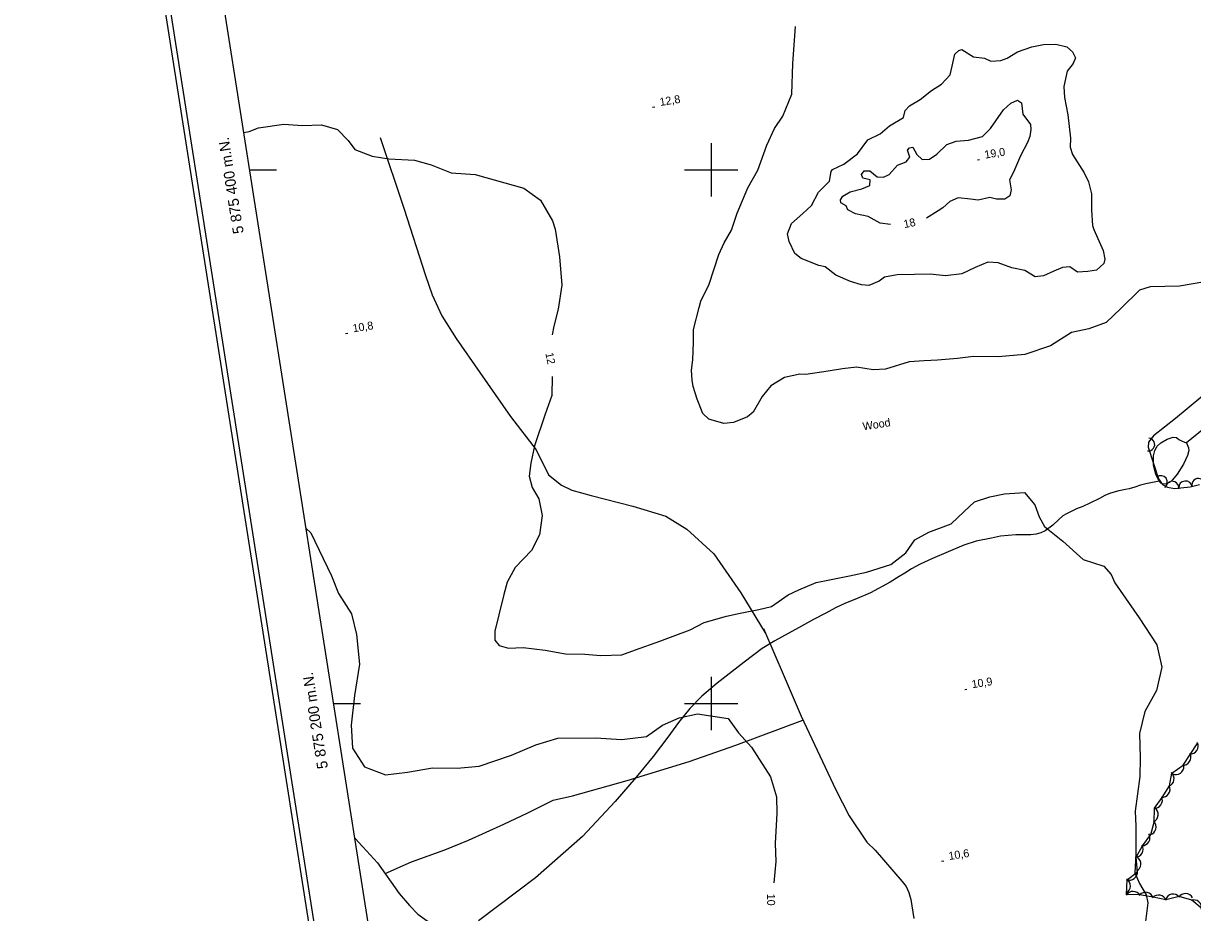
# Model space of a CAD drawing. Extents: x 646142 to 649934, y 5874075 to 5876351.
# Drawn here: x 646142.3 to 646580.4, y 5875121.6 to 5875454.9 of the extents above; entities that cross this region are included whole.
import ezdxf

# ---------------------------------------------------------------- set-up
doc = ezdxf.new("R2010")
doc.units = 0
for name, color, linetype in [('Niveau 1', 7, 'Continuous'), ('Niveau 2', 7, 'Continuous'), ('Niveau 22', 7, 'Continuous'), ('Niveau 3', 7, 'Continuous'), ('Niveau 4', 7, 'Continuous'), ('Niveau 44', 7, 'Continuous'), ('Niveau 60', 7, 'Continuous'), ('Niveau 61', 7, 'Continuous')]:
    doc.layers.add(name, color=color, linetype=linetype)

msp = doc.modelspace()

# ---------------------------------------------------------------- linework, layer by layer
at = {"layer": 'Niveau 1'}
msp.add_lwpolyline([(646248.25, 5875265.58), (646249.96, 5875263.98), (646257.73, 5875247.9), (646260.39, 5875241.27), (646265.18, 5875233.56), (646267.13, 5875225.9), (646268.23, 5875214.81), (646266.27, 5875203.03), (646265.06, 5875191.92), (646265.58, 5875183.26), (646270.05, 5875176.33), (646278, 5875173.24), (646286.18, 5875174.24), (646295.58, 5875175.96), (646304.85, 5875175.76), (646313.06, 5875176.52), (646325.15, 5875180.68), (646334.3, 5875184.53), (646342.54, 5875187.08), (646356.64, 5875187.16), (646366.54, 5875186.55), (646375.78, 5875187.65), (646381.69, 5875191.87), (646387.99, 5875194.69), (646394.82, 5875196.14), (646406.4, 5875194.39), (646410.26, 5875188.96), (646415.1, 5875183.63), (646422.26, 5875172.56), (646424.42, 5875165.06), (646424.56, 5875158.93), (646423.92, 5875147.5), (646424.24, 5875140.81), (646423.51, 5875132.84)], dxfattribs=at)
at = {"layer": 'Niveau 2'}
for points in [[(646399.15, 5875306.52), (646396.91, 5875308.69), (646394.75, 5875314.06), (646393.21, 5875318.75), (646392.87, 5875321.15), (646392.59, 5875324.95), (646393.07, 5875328.84), (646393.4, 5875335.45), (646393.37, 5875340.21), (646395.44, 5875348.42), (646396.16, 5875350.77), (646399.21, 5875357.13), (646402.87, 5875368.32), (646404.82, 5875372.63), (646407.59, 5875377.44), (646409.71, 5875383.74), (646413.74, 5875393.3), (646417.52, 5875399.93), (646420.87, 5875409.29), (646423.65, 5875415.51), (646426.85, 5875420.14), (646430.22, 5875428.35), (646430.52, 5875439.8), (646431.62, 5875453.76)], [(646464.89, 5875359.79), (646462.9, 5875358.33), (646459.02, 5875356.65), (646456.37, 5875356.85), (646452.19, 5875358.2), (646446.73, 5875360.5), (646442.75, 5875363.62), (646440.29, 5875364.19), (646433.75, 5875366.77), (646431.31, 5875368.63), (646429.21, 5875373.13), (646428.63, 5875376.08), (646430.11, 5875379.92), (646434.34, 5875383.62), (646437.54, 5875386.68), (646440.23, 5875391.7), (646444.36, 5875395.74), (646444.93, 5875399.41), (646445.49, 5875400.12), (646449.69, 5875402.13), (646454.77, 5875406.05), (646458.71, 5875411.29), (646463.25, 5875413.46), (646466.86, 5875416.51), (646472.1, 5875419.58), (646472.67, 5875422.26), (646474.28, 5875423.96), (646478.31, 5875426.36), (646482.53, 5875429.72), (646486.33, 5875432.15), (646489.55, 5875435.61), (646490.34, 5875438.85), (646491.28, 5875443.32), (646492.75, 5875444.72), (646493.93, 5875445.15), (646498.22, 5875442.35), (646502.36, 5875441.86), (646504.82, 5875440.76), (646508.53, 5875440.97), (646510.93, 5875441.89), (646514.79, 5875444.27), (646520.12, 5875446.08), (646524.51, 5875446.95)], [(646524.51, 5875446.95), (646529.15, 5875447.16), (646533.29, 5875446.14), (646535.31, 5875444.24), (646536.45, 5875441.93), (646535.64, 5875439.92), (646533.35, 5875437.03), (646532.08, 5875431.3), (646532.34, 5875427.09), (646533.56, 5875420.56), (646534.61, 5875411.92), (646534.48, 5875408.54), (646535.43, 5875405.81), (646539.72, 5875398.9), (646541.34, 5875395.5), (646542.55, 5875391.06), (646542.44, 5875384.9), (646542.88, 5875379.1), (646543.4, 5875377.6), (646546.8, 5875369.83), (646547.53, 5875366.5), (646547.07, 5875364.94), (646544.39, 5875362.42), (646541.13, 5875361.91), (646537.2, 5875361.67), (646534.36, 5875363.64), (646531.65, 5875363.37), (646528.37, 5875362.05), (646524.5, 5875360.25), (646521.39, 5875359.93), (646517.51, 5875362.25), (646512.61, 5875363.34), (646507.52, 5875365.1), (646503.64, 5875365.39), (646498.86, 5875363.36), (646493.95, 5875361.03), (646487.74, 5875360.28), (646482.07, 5875360.93), (646476.15, 5875360.74), (646469.63, 5875360.65), (646464.89, 5875359.79)], [(646467.22, 5875379.54), (646463.28, 5875380.07), (646458.83, 5875382.48), (646454.12, 5875383.51), (646451.19, 5875385.03), (646450.54, 5875386.49), (646448.58, 5875387.7), (646448.45, 5875388.8), (646449.28, 5875390.19), (646452.04, 5875391.72), (646456.43, 5875392.84), (646459.39, 5875394.1), (646459.55, 5875396.24), (646456.83, 5875396.83), (646456.37, 5875398.26), (646457.33, 5875399.6), (646459.44, 5875399.59), (646462.23, 5875397.41), (646464.59, 5875397.31), (646466.7, 5875398.3), (646469.81, 5875401.76), (646473.07, 5875402.99), (646474.39, 5875404.72), (646473.54, 5875407.4), (646474.32, 5875408.31), (646475.53, 5875408.5), (646477.09, 5875405.72), (646479.06, 5875403.92), (646481.75, 5875404.03), (646484.59, 5875405.87), (646488.26, 5875409.56), (646491.76, 5875410.7), (646496.4, 5875411.14), (646501.7, 5875412.53), (646504.7, 5875415.44), (646506.7, 5875418.31), (646509.55, 5875422.44), (646512.3, 5875425.03), (646514.75, 5875426.12), (646516.22, 5875425.1), (646516.72, 5875420.91), (646519.6, 5875416.97), (646519.82, 5875415.11), (646519.37, 5875412.53), (646518.52, 5875410.26), (646515.9, 5875405.2), (646513.27, 5875399.15), (646511.8, 5875396.22), (646512.36, 5875392.56), (646511.87, 5875390.21), (646510.07, 5875389.07), (646506.85, 5875389.02), (646504.37, 5875389.59), (646500.02, 5875388.65), (646497.1, 5875389.04), (646492.58, 5875389.51), (646489.45, 5875388.17), (646486.74, 5875385.81), (646485.05, 5875384.69)], [(646224.91, 5875413.94), (646226.85, 5875414.41), (646230.36, 5875415.73), (646239.87, 5875417.1), (646246.88, 5875416.6), (646253.93, 5875416.88), (646260.02, 5875415.16), (646263.98, 5875410.97), (646266.43, 5875407.68), (646272.97, 5875405.12), (646279.22, 5875404.13), (646288.78, 5875403.61), (646295.06, 5875401.86), (646302.6, 5875398.87), (646311.51, 5875398.28), (646329.75, 5875393.12), (646336.04, 5875388.7), (646340.55, 5875380.95), (646341.56, 5875377.8), (646343.13, 5875367.36), (646344.07, 5875356.78), (646342.64, 5875347.8), (646340.97, 5875341.39), (646340.34, 5875338.15)], [(646485.05, 5875384.69), (646480.66, 5875381.88)], [(646584.91, 5875358.09), (646575.44, 5875356.36), (646564.51, 5875356.2), (646560.51, 5875354.97), (646553.5, 5875348.09), (646547.93, 5875342.78), (646541.45, 5875340.37), (646534.96, 5875339.01), (646527.15, 5875334), (646517.48, 5875330.86), (646507.56, 5875329.9), (646498.27, 5875330.05), (646492.3, 5875329.27), (646484.73, 5875328.65), (646479.85, 5875328.46), (646474.18, 5875328.07), (646465.27, 5875325.37), (646460.63, 5875325.1), (646454.39, 5875326.08), (646449.21, 5875325.46), (646443.77, 5875324.51), (646435.44, 5875323.33), (646433.15, 5875323.4), (646427.45, 5875322.19), (646422.28, 5875319.01), (646419.12, 5875315.09), (646415.72, 5875309.16), (646413.59, 5875307.4), (646408.4, 5875305.32), (646404.76, 5875305), (646399.15, 5875306.52)], [(646340.39, 5875322.53), (646340.32, 5875315.5), (646337.78, 5875308.46), (646333.79, 5875296.57), (646332.41, 5875290.13), (646331.79, 5875285.25), (646332.89, 5875280.91), (646335.45, 5875276.67), (646336.71, 5875270.44), (646335.59, 5875263.25), (646332.61, 5875257.4), (646326.55, 5875251.04), (646323.58, 5875245.54), (646322.29, 5875240.88), (646320.46, 5875233.19), (646318.92, 5875227.13), (646318.9, 5875223.74), (646320.55, 5875221.71), (646323.98, 5875220.77), (646329.57, 5875221.01), (646337.73, 5875219.98), (646345.45, 5875218.66), (646352.69, 5875218.48), (646358.6, 5875217.98), (646366.49, 5875218.29), (646371.66, 5875220.15), (646380.74, 5875223.39), (646385.79, 5875225.24), (646392.07, 5875227.64), (646397.36, 5875230.41), (646405.67, 5875232.72), (646410.85, 5875233.87), (646417.85, 5875235.22), (646422.63, 5875236.32), (646428.84, 5875240.8), (646432.82, 5875242.65), (646439.3, 5875245.37), (646451.77, 5875247.89), (646458.24, 5875249.18), (646467.24, 5875252.05), (646472.86, 5875256.52), (646476.3, 5875261.41), (646481.52, 5875264.28), (646489.85, 5875267.32), (646494.79, 5875271.95), (646498.61, 5875275.63), (646504.42, 5875277.5), (646509.9, 5875278.62), (646517.35, 5875279.06), (646521.21, 5875274.49), (646522.84, 5875269.99), (646524.83, 5875266.35), (646524.83, 5875266.35), (646531.71, 5875260.87), (646539.32, 5875254.03), (646547.08, 5875251.44), (646549.88, 5875248.42), (646551.18, 5875245.28), (646560.38, 5875232.15), (646567.03, 5875221.97), (646568.8, 5875213.62), (646566.89, 5875204.94), (646562.44, 5875197.06), (646560.43, 5875188.77), (646560.73, 5875179.62)], [(646560.73, 5875179.62), (646560.6, 5875172.61), (646558.89, 5875159.69), (646559.14, 5875154.01), (646559.08, 5875143.43), (646558.77, 5875136.53), (646560.46, 5875132.52), (646563.03, 5875128.34), (646563.62, 5875125.29), (646562.74, 5875118.26)]]:
    msp.add_lwpolyline(points, dxfattribs=at)
at = {"layer": 'Niveau 22'}
for points in [[(646275.93, 5875412.08), (646284.79, 5875385.63), (646292.94, 5875360.44), (646295.42, 5875353.12), (646299.11, 5875345.34), (646304.43, 5875336.75), (646313.28, 5875324.05), (646324.84, 5875307.54), (646334.43, 5875295.1), (646339.07, 5875285.67), (646343.91, 5875281.88), (646347.8, 5875279.94), (646354.99, 5875277.94), (646370.62, 5875274.02)], [(646370.62, 5875274.02), (646383.03, 5875270.21), (646390.89, 5875265.37), (646400.95, 5875256.13), (646411.06, 5875241.48), (646420.25, 5875226.48)], [(646419.54, 5875228.11), (646427.3, 5875210.08), (646433.65, 5875195.29), (646446.72, 5875167.6), (646451.65, 5875157.91), (646458.34, 5875148.11), (646461.49, 5875145.04), (646471.6, 5875133.37), (646473.07, 5875131.38), (646473.99, 5875129.15), (646474.76, 5875126.5), (646475.91, 5875119.42)], [(646277.8, 5875136.29), (646287.68, 5875140.68), (646300.17, 5875145.23), (646309.06, 5875148.74), (646322.28, 5875154.82), (646331.29, 5875159.02), (646340.83, 5875163.85), (646348.07, 5875165.45), (646368.52, 5875171.17), (646391.74, 5875178.34), (646409.24, 5875184.39), (646434.36, 5875193.77)], [(646266.52, 5875149.41), (646269.41, 5875146.24), (646274.97, 5875140.27)], [(646274.97, 5875140.27), (646283.12, 5875128.82), (646286.88, 5875124.33), (646290.12, 5875121.05), (646293.58, 5875118.57), (646300.3, 5875114.67), (646305.6, 5875112.27), (646310.46, 5875110.42), (646318.62, 5875108.7), (646324.43, 5875107.04), (646328.85, 5875105.63), (646333.57, 5875103.28), (646339.12, 5875099.35), (646342.9, 5875096.61), (646346.86, 5875094.96), (646351.59, 5875091.44), (646356.44, 5875087.74), (646363.41, 5875081.18), (646375.38, 5875068.55), (646388.62, 5875056.83)]]:
    msp.add_lwpolyline(points, dxfattribs=at)
at = {"layer": 'Niveau 3'}
for p, q in [((646378.05, 5875423.52), (646378.84, 5875423.65)), ((646499.77, 5875403.78), (646500.56, 5875403.9)), ((646263.01, 5875338.69), (646263.8, 5875338.81)), ((646494.98, 5875205.32), (646495.77, 5875205.44)), ((646486.31, 5875140.93), (646487.1, 5875141.05))]:
    msp.add_line(p, q, dxfattribs=at)
at = {"layer": 'Niveau 4'}
for points in [[(646658.8, 5875364.53), (646649.96, 5875356.08), (646636.28, 5875345.08), (646620.96, 5875332.74), (646601.97, 5875317.12), (646578.14, 5875297.69)], [(646578.14, 5875297.69), (646578.83, 5875295.77), (646578.92, 5875294.78), (646578.43, 5875292.97), (646576.92, 5875289.7), (646574.61, 5875285.99), (646572.83, 5875283.88), (646571.66, 5875282.79), (646570.51, 5875282.3), (646569.38, 5875282.25), (646568.54, 5875282.57), (646567.68, 5875283.57), (646566.58, 5875285.82), (646565.78, 5875289.31), (646565.66, 5875291.21), (646565.67, 5875292.86), (646566.19, 5875294.88), (646567.04, 5875296.44), (646568.42, 5875297.71), (646570.79, 5875299.03), (646573.06, 5875299.86), (646574.32, 5875299.66), (646575.26, 5875299), (646576.24, 5875298.39), (646577.39, 5875298.01), (646578.14, 5875297.69)], [(646567.82, 5875283.36), (646562.87, 5875282.32), (646560.89, 5875281.85), (646558.75, 5875281.06), (646556.65, 5875280.49), (646555.23, 5875280.26), (646552.73, 5875279.72), (646549.64, 5875278.89), (646547.43, 5875277.93), (646545.52, 5875276.89), (646541.86, 5875275.04), (646539.27, 5875273.89), (646536.87, 5875273), (646533.09, 5875271.15), (646531.69, 5875270.31), (646530.23, 5875268.94), (646528.02, 5875266.81), (646525.16, 5875264.69), (646523.5, 5875263.96), (646521.7, 5875263.45), (646519.75, 5875263.28), (646517.58, 5875263.23), (646514.2, 5875263.17), (646508.36, 5875262.71), (646505.05, 5875262), (646499.32, 5875260.8), (646494.66, 5875259.3), (646482.89, 5875254.32), (646478.25, 5875252.21), (646475.06, 5875250.47), (646472.57, 5875248.89), (646470.46, 5875247.58), (646466.99, 5875245.43), (646459.69, 5875241.43), (646453.76, 5875238.96), (646450.35, 5875237.64), (646446.56, 5875235.83), (646443, 5875233.9), (646438.28, 5875231.44), (646432.73, 5875228.38), (646423.78, 5875223.52), (646419.13, 5875220.59), (646412.36, 5875215.48), (646402.19, 5875207.66), (646396.45, 5875202.73), (646392.04, 5875198.2), (646387.71, 5875192.85), (646383.78, 5875187.38), (646378.27, 5875180.11), (646371.83, 5875172.46), (646364.06, 5875163.27), (646351.78, 5875150.15), (646334.12, 5875134.72), (646312.84, 5875118.53)]]:
    msp.add_lwpolyline(points, dxfattribs=at)
at = {"layer": 'Niveau 44'}
for points in [[(646597.34, 5875326.22), (646573.95, 5875306.81), (646565.72, 5875300.34), (646563.87, 5875297.91), (646563.69, 5875296.13), (646567.54, 5875284.27), (646569.14, 5875282.11), (646570.96, 5875281.11), (646573.58, 5875280.61), (646579.46, 5875281.17), (646582.94, 5875282.05)], [(646583.91, 5875123.08), (646580.12, 5875126.34), (646575.37, 5875127.67), (646570.36, 5875126.47), (646565.61, 5875127.46), (646560.5, 5875128.32), (646555.65, 5875128.42), (646555.83, 5875133.97), (646559.7, 5875136.9), (646559.17, 5875142.44), (646561.62, 5875146.63), (646564.74, 5875150.92), (646566.03, 5875155.6), (646566.13, 5875160.76), (646568.91, 5875164.74), (646571.76, 5875169.12), (646572.61, 5875173.9), (646576.84, 5875176.87), (646579.51, 5875180.92), (646582.35, 5875185.22)]]:
    msp.add_lwpolyline(points, dxfattribs=at)
for centre, start, end in [((646579.46, 5875184.04), 266.6442, 26.6221), ((646576.71, 5875179.87), 266.6442, 26.6221), ((646570.45, 5875171.82), 289.9368, 49.9148), ((646574.07, 5875176.35), 245.3182, 5.2962), ((646568.93, 5875167.86), 265.1441, 25.122), ((646566.07, 5875163.76), 265.1441, 25.122), ((646564.47, 5875158.39), 294.5709, 54.5488), ((646563.68, 5875153.73), 284.6835, 44.6614), ((646561.4, 5875149.74), 269.6405, 29.6184), ((646558.87, 5875145.42), 269.6405, 29.6184), ((646558.02, 5875139.87), 296.3061, 56.284), ((646554.1, 5875131.65), 297.6587, 57.6366), ((646556.7, 5875136.84), 247.1538, 7.1318), ((646558.04, 5875126.61), 28.76, 148.7379), ((646562.73, 5875126.27), 18.1892, 138.1672), ((646567.63, 5875125.24), 18.1892, 138.1672), ((646573.14, 5875125.58), 42.0523, 162.0303), ((646577.7, 5875125.79), 27.0882, 147.0661), ((646580.81, 5875123.42), 349.3141, 109.2921)]:
    msp.add_arc(centre, 3, start, end, dxfattribs=at)
for centre, major_axis, ratio, start_param, end_param in [((646563.75, 5875297.08), (2.41, -0.27), 0.997449, 4.712389, 7.853982), ((646568.48, 5875282.98), (-1.47, 1.99), 0.970147, 3.141593, 6.283185), ((646572.74, 5875280.81), (0.41, 2.46), 0.99999, 4.712389, 7.853982), ((646577.7, 5875280.97), (-2.54, -0.22), 0.952628, 3.141593, 6.283185), ((646582.57, 5875281.92), (-0.58, 2.36), 0.997449, 4.712389, 7.853982)]:
    msp.add_ellipse(centre, major_axis=major_axis, ratio=ratio, start_param=start_param, end_param=end_param, dxfattribs=at)
at = {"layer": 'Niveau 60'}
for p, q in [((646227.1, 5875400), (646237.1, 5875400)), ((646258.56, 5875200), (646268.56, 5875200))]:
    msp.add_line(p, q, dxfattribs=at)
for points in [[(646142.26, 5875797.64), (649662.59, 5876351.49), (649933.58, 5874629.01), (646413.32, 5874074.83), (646142.26, 5875797.64)], [(646144.55, 5875795.97), (649660.92, 5876349.21), (649931.28, 5874630.65), (646414.98, 5874077.12), (646144.55, 5875795.97)]]:
    msp.add_lwpolyline(points, dxfattribs=at)
msp.add_lwpolyline([(646167.42, 5875779.32), (649130.97, 5876245.57), (649395.18, 5874566.24), (646431.63, 5874099.99)], close=True, dxfattribs=at)
msp.add_lwpolyline([(646167.42, 5875779.32), (649130.97, 5876245.57), (649395.18, 5874566.24), (646431.63, 5874099.99)], close=True, dxfattribs=at)
at = {"layer": 'Niveau 61'}
for points in [[(646400, 5875410), (646400, 5875400), (646400, 5875390)], [(646390, 5875400), (646400, 5875400), (646410, 5875400)], [(646400, 5875210), (646400, 5875200), (646400, 5875190)], [(646390, 5875200), (646400, 5875200), (646410, 5875200)]]:
    msp.add_lwpolyline(points, dxfattribs=at)

# ---------------------------------------------------------------- texts
at = {"layer": 'Niveau 1'}
msp.add_text('10', height=3, rotation=269.8618, dxfattribs=at).set_placement((646420.95, 5875128.72))
at = {"layer": 'Niveau 2'}
for s, rotation, p in [('18', 11.7366, (646472.4, 5875378.14)), ('12', 281.2427, (646337.84, 5875331.27))]:
    msp.add_text(s, height=3, rotation=rotation, dxfattribs=at).set_placement(p)
at = {"layer": 'Niveau 3'}
for s, rotation, p in [('12,8 ', 8.941, (646380.9, 5875423.93)), ('19,0 ', 8.9405, (646502.62, 5875404.19)), ('10,8 ', 8.941, (646265.86, 5875339.1)), ('10,9 ', 8.941, (646497.83, 5875205.72)), ('10,6 ', 8.9405, (646489.16, 5875141.34))]:
    msp.add_text(s, height=3, rotation=rotation, dxfattribs=at).set_placement(p)
at = {"layer": 'Niveau 44'}
msp.add_text('Wood', height=3, rotation=8.9405, dxfattribs=at).set_placement((646457, 5875302.34))
at = {"layer": 'Niveau 61'}
for s, p in [('5 875 400 m.N.', (646224.84, 5875376.36)), ('5 875 200 m.N.', (646256.39, 5875175.85))]:
    msp.add_text(s, height=4, rotation=98.9411, dxfattribs=at).set_placement(p)

doc.saveas('drawing.dxf')
